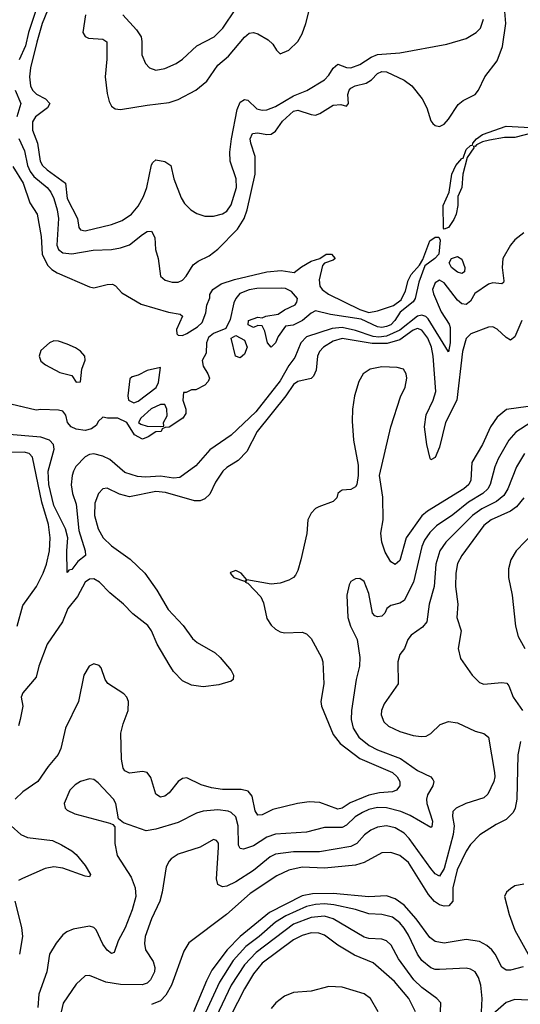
# Model space of a CAD drawing. Header units: inches. Extents: x 1649636 to 1815363, y 506543 to 641975.
# Tile 388 of 656: x 1711155 to 1713414, y 624964 to 629408. Entities that reach past the tile are written whole.
import ezdxf

# ---------------------------------------------------------------- set-up
doc = ezdxf.new("R2010")
doc.units = ezdxf.units.IN
doc.header["$MEASUREMENT"] = 0
doc.layers.add('B7612', color=7, linetype='Continuous')

msp = doc.modelspace()

# ---------------------------------------------------------------- linework, layer by layer
at = {"layer": 'B7612', "color": 5}
for points, elevation in [([(1711145.7, 629670), (1711176.9, 629723.1), (1711182.7, 629770), (1711190, 629790.2), (1711214.6, 629794.6), (1711227.7, 629787.7), (1711233.6, 629773.6), (1711232.8, 629750), (1711215, 629685), (1711211.3, 629650), (1711231.9, 629571.9), (1711224.4, 629510), (1711228.6, 629450), (1711195.2, 629350), (1711181.4, 629290), (1711152.6, 629227.4)], 460), ([(1711452.9, 629430), (1711439.6, 629350), (1711450, 629332.4), (1711465.2, 629325.2), (1711530, 629320.7), (1711548.1, 629308.1), (1711548.6, 629230), (1711540.8, 629150), (1711550, 629074.8), (1711559, 629039), (1711570, 629017.1), (1711586.2, 629006.2), (1711610, 629002.2), (1711730, 629022.6), (1711830, 629033.5), (1711870, 629048.2), (1711950, 629090.2), (1711999.8, 629130), (1712050, 629202), (1712097.3, 629242.7), (1712170, 629329.3), (1712190, 629346.8), (1712210, 629350.2), (1712230, 629344.3), (1712276.9, 629316.9), (1712297.9, 629297.9), (1712314, 629270), (1712330, 629254), (1712370, 629270.3), (1712409.8, 629310), (1712430, 629343.6), (1712446.6, 629390), (1712466.7, 629473.3)], 520), ([(1711151.4, 628871.4), (1711176.5, 628816.5), (1711191.1, 628750), (1711202.5, 628722.5), (1711219.8, 628699.8), (1711278.8, 628650), (1711295.7, 628630), (1711310, 628600.7), (1711324.8, 628550), (1711329.7, 628510), (1711322.9, 628390), (1711330.1, 628370.1), (1711350, 628355.5), (1711390, 628351.2), (1711487, 628367), (1711570, 628371.4), (1711610, 628378.7), (1711650, 628391.6), (1711710, 628439.1), (1711730, 628451.3), (1711750, 628453.7), (1711764.9, 628424.9), (1711768.7, 628370), (1711779.6, 628330), (1711790.3, 628250), (1711811.9, 628231.9), (1711843.6, 628223.6), (1711870, 628223.6), (1711890, 628231.8), (1711906.9, 628250), (1711938.4, 628301.6), (1711961.3, 628318.7), (1712010, 628341.8), (1712050, 628371.8), (1712137.7, 628462.3), (1712168.3, 628510), (1712181.5, 628550), (1712218, 628710), (1712218.4, 628790), (1712197.9, 628850), (1712195.4, 628870), (1712205.6, 628894.4), (1712230, 628897.8), (1712270, 628889.2), (1712290, 628891.2), (1712310, 628904.6), (1712341.2, 628950), (1712390, 628994.9), (1712410, 628999.9), (1712470, 628979.3), (1712490, 628977.3), (1712510, 628984.6), (1712570, 629022.6), (1712604.9, 629024.9), (1712630, 629018), (1712639, 629030), (1712636.3, 629070), (1712642.3, 629090), (1712650, 629099.5), (1712669.4, 629110), (1712719.2, 629120.8), (1712743, 629137), (1712770, 629165.6), (1712790, 629174.4), (1712810, 629172.4), (1712890, 629135.2), (1712925.3, 629110), (1712971.8, 629050), (1712992, 629010), (1713010, 628951.3), (1713019.3, 628939.3), (1713030, 628930.7), (1713050, 628926.4), (1713070, 628937.1), (1713090, 628959.3), (1713134.3, 629025.7), (1713157, 629043), (1713210, 629070.5), (1713225.6, 629090), (1713254.7, 629150), (1713310, 629222), (1713333.3, 629286.7), (1713349.2, 629390), (1713344.6, 629444.6)], 460), ([(1711280.6, 629450), (1711256.1, 629390), (1711233.2, 629306.8), (1711203.4, 629190), (1711198.8, 629150), (1711203.8, 629110), (1711213.7, 629090), (1711231.6, 629071.6), (1711271.4, 629050), (1711291.5, 629030), (1711281.4, 629010), (1711226.9, 628970), (1711212.8, 628947.2), (1711212.8, 628910), (1711235.3, 628850), (1711247.2, 628770), (1711258.4, 628750), (1711278.7, 628730), (1711362, 628670), (1711370, 628600.7), (1711415.7, 628510), (1711422, 628470), (1711430, 628459), (1711450, 628454.7), (1711570, 628483.4), (1711617.8, 628502.2), (1711659.1, 628530), (1711690, 628566), (1711713.8, 628610), (1711729.5, 628650.5), (1711750, 628752.2), (1711756, 628764), (1711770, 628774.8), (1711810, 628768.6), (1711837.2, 628750), (1711850.8, 628690), (1711883.2, 628603.2), (1711898.6, 628578.6), (1711927.2, 628550), (1711953.9, 628533.9), (1711990, 628521.2), (1712030, 628521.1), (1712070, 628531.1), (1712090, 628543.5), (1712110, 628571.7), (1712133.2, 628650), (1712131.5, 628690), (1712105.3, 628770), (1712103.9, 628810), (1712110.4, 628870.4), (1712136.9, 629003.1), (1712150, 629035.3), (1712170, 629048.4), (1712184.8, 629044.8), (1712225, 629005), (1712250, 628998.9), (1712270, 629000.7), (1712310, 629016), (1712390, 629064.2), (1712451.1, 629088.9), (1712530, 629137.1), (1712550, 629157.2), (1712570, 629188.4), (1712590, 629206.8), (1712630, 629192.8), (1712650, 629191.1), (1712690, 629205.9), (1712740.8, 629239.2), (1712769.6, 629250.4), (1712870, 629257.8), (1713082.8, 629297.2), (1713170, 629323.5), (1713215.1, 629350), (1713234.8, 629370), (1713248.2, 629410)], 480), ([(1711621, 629430), (1711682.7, 629362.7), (1711703, 629330), (1711707, 629310), (1711706.9, 629250), (1711722.3, 629210), (1711741.6, 629190), (1711770, 629180.8), (1711810, 629187.3), (1711861.1, 629210), (1711890.4, 629229.6), (1711954.8, 629290), (1712033.3, 629330), (1712071.9, 629370), (1712130, 629457.4)], 540), ([(1711134.6, 629090), (1711161, 629030), (1711142, 628970)], 460), ([(1713470, 628898), (1713390, 628875.7), (1713343.4, 628876.6), (1713275.1, 628864.9), (1713243.7, 628856.3), (1713216.7, 628843.3), (1713210, 628835.1), (1713203.5, 628836.5), (1713204.9, 628830), (1713174.8, 628785.2), (1713154.3, 628710), (1713150.2, 628650), (1713132.8, 628610), (1713131.5, 628570), (1713124.1, 628530), (1713114.2, 628505.8), (1713090, 628469.8), (1713070, 628462), (1713067.2, 628467.2), (1713066.5, 628570), (1713092.8, 628630), (1713105, 628710), (1713123.1, 628750), (1713150, 628781.6), (1713156.9, 628783.1), (1713170, 628821.6), (1713190, 628840.4), (1713198.3, 628841.7), (1713199.6, 628850), (1713215.8, 628870), (1713244.2, 628890), (1713350, 628927), (1713458.3, 628921.7)], 440), ([(1711125, 628745), (1711171.3, 628670), (1711201.4, 628581.4), (1711234.7, 628530), (1711252.2, 628430), (1711257.4, 628350), (1711280.1, 628300.1), (1711299.7, 628279.7), (1711324.7, 628264.7), (1711470, 628202.2), (1711490, 628197.2), (1711550, 628212.1), (1711573.7, 628213.7), (1711587.1, 628207.1), (1711615.8, 628175.8), (1711703.7, 628123.7), (1711827.2, 628087.2), (1711878.9, 628078.9), (1711890.2, 628070), (1711863.1, 628010), (1711864.9, 627990), (1711870, 627984), (1711890, 627983.2), (1711910, 627991.8), (1711958.3, 628021.7), (1711978.4, 628041.6), (1711994.6, 628085.4), (1712000.4, 628119.7), (1712012.7, 628152.7), (1712012.7, 628167.3), (1712027, 628190), (1712064.5, 628215.5), (1712124.1, 628235.9), (1712270.2, 628270.2), (1712335.3, 628275.3), (1712393.4, 628266.6), (1712426.8, 628293.2), (1712470, 628317.3), (1712509.4, 628330.6), (1712538, 628350), (1712562, 628350), (1712578, 628330), (1712570, 628322), (1712531, 628309), (1712522, 628298), (1712505.8, 628234.1), (1712510, 628204.9), (1712519.6, 628190), (1712548.7, 628168.7), (1712690, 628099.7), (1712730, 628086.3), (1712770, 628094.2), (1712841.5, 628118.5), (1712876.4, 628143.6), (1712896, 628184), (1712908.5, 628231.5), (1712922, 628258), (1712959.7, 628300.3), (1712974.1, 628325.9), (1713006.4, 628410), (1713030, 628426.5), (1713046.2, 628426.2), (1713053, 628413), (1713046.7, 628350), (1713028.8, 628330), (1712983.4, 628296.6), (1712956.8, 628223.2), (1712939.2, 628150), (1712930, 628135.1), (1712872.4, 628087.6), (1712848.1, 628050), (1712830, 628031.3), (1712810, 628022.6), (1712790, 628018.8), (1712770, 628021.9), (1712696.7, 628056.8), (1712557.4, 628077.4), (1712490, 628094.4), (1712470, 628084), (1712432, 628050), (1712389.7, 628029.7), (1712354.8, 628025.2), (1712322, 627978), (1712310, 627949.3), (1712290, 627929.2), (1712274, 627950), (1712262, 628002), (1712250, 628026), (1712230, 628028), (1712210, 628018), (1712186, 628030), (1712188, 628050), (1712230, 628064.7), (1712250, 628062), (1712266, 628070), (1712321.2, 628078.8), (1712350, 628099.1), (1712398.7, 628121.3), (1712406.4, 628133.6), (1712408.4, 628150), (1712381.2, 628181.2), (1712354, 628194), (1712335.8, 628195.8), (1712224.9, 628195.1), (1712190, 628188.4), (1712148.2, 628171.8), (1712130.9, 628150), (1712122, 628130), (1712105.2, 628054.8), (1712085.4, 628014.6), (1712030, 627991.3), (1712007, 627973), (1711997.6, 627950), (1711997, 627903), (1711978, 627870), (1711983.5, 627843.5), (1712004.7, 627810), (1712011.3, 627790), (1712005.4, 627774.6), (1711990, 627758), (1711950, 627738), (1711930, 627738), (1711906, 627726), (1711894, 627726), (1711891.3, 627690), (1711904.7, 627650), (1711904.7, 627630), (1711891.3, 627610), (1711830, 627568.7), (1711812, 627568), (1711798, 627562), (1711794, 627550), (1711770, 627548), (1711735.3, 627524.7), (1711710, 627515.3), (1711673.6, 627533.6), (1711638, 627590), (1711598, 627610), (1711551.1, 627608.9), (1711530, 627614), (1711510, 627594), (1711501.5, 627578.5), (1711479, 627561), (1711450, 627553.5), (1711410, 627559.8), (1711388.2, 627570), (1711371.2, 627590), (1711363.3, 627623.3), (1711350, 627641.2), (1711330, 627646), (1711250, 627649.3), (1711230, 627646), (1711090, 627679.3)], 440), ([(1713430, 628446.3), (1713390, 628414.1), (1713370, 628390.9), (1713335.9, 628330), (1713332, 628290), (1713340.2, 628230), (1713337.7, 628222.3), (1713330, 628216.4), (1713290, 628219.7), (1713270, 628213.9), (1713208.3, 628171.7), (1713190, 628137.7), (1713170, 628121.8), (1713150, 628126.1), (1713130, 628142.4), (1713070, 628220.5), (1713050, 628231.7), (1713030, 628219.8), (1713018.2, 628190), (1713022.5, 628170), (1713056.8, 628090), (1713093.6, 628033.6), (1713098, 628018), (1713097, 627950), (1713090, 627909.4), (1712998, 628058), (1712987.6, 628067.6), (1712970, 628074.4), (1712950, 628069.7), (1712870, 628007.3), (1712810, 627979.2), (1712775.3, 627975.3), (1712750, 627977.9), (1712670, 628004.9), (1712610, 628019.2), (1712565.3, 628014.7), (1712450, 627976), (1712423.7, 627950), (1712396.3, 627883.7), (1712370, 627847.3), (1712330, 627777.5), (1712221.4, 627638.6), (1712110, 627532.2), (1712013.9, 627466.1), (1711950, 627393.6), (1711878.2, 627341.8), (1711850, 627339.1), (1711790, 627347.6), (1711722.6, 627342.6), (1711686.1, 627346.1), (1711630, 627363.9), (1711562.2, 627422.2), (1711530, 627438.7), (1711490, 627448.4), (1711470, 627446.1), (1711450, 627435.6), (1711408.9, 627391.1), (1711397.6, 627370), (1711391.4, 627350), (1711387.9, 627307.9), (1711393, 627270), (1711410, 627222), (1711422.5, 627102.5), (1711450.2, 627010), (1711452.4, 626990), (1711418.1, 626961.9), (1711390, 626926.4), (1711376.7, 626923.3), (1711370, 626913.2), (1711367.5, 627010), (1711372.8, 627070), (1711361.6, 627110), (1711310, 627215.6), (1711287.2, 627310), (1711284.1, 627370), (1711310.5, 627470), (1711307.3, 627490), (1711290, 627510.3), (1711250, 627523.9), (1711090, 627537.6)], 460), ([(1713420.3, 628050), (1713390, 627976.4), (1713370, 627961.8), (1713350, 627974), (1713310, 628011.8), (1713290, 628021.5), (1713270, 628020.9), (1713190.1, 627989.9), (1713170, 627968.5), (1713152.8, 627910), (1713128, 627690), (1713076.6, 627590), (1713050, 627478), (1713030, 627432.2), (1713010, 627421.6), (1713007.1, 627427.1), (1712992.5, 627490), (1712981.7, 627570), (1712990, 627624.1), (1713020.3, 627690), (1713032.4, 627730), (1713021.1, 627890), (1713013.8, 627930), (1712996.5, 627970), (1712970, 628007), (1712950, 628013.9), (1712930, 628007.1), (1712870, 627962.9), (1712813.4, 627946.6), (1712745.8, 627945.8), (1712610, 627969.6), (1712570, 627957.3), (1712526, 627930), (1712507.7, 627910), (1712499.6, 627890), (1712493.2, 627826.8), (1712481.3, 627798.7), (1712470, 627788.1), (1712410, 627774.7), (1712390, 627761.6), (1712356, 627710), (1712226.3, 627550), (1712180.7, 627459.3), (1712140.9, 627419.1), (1712090, 627386.8), (1712072.3, 627370), (1712039.4, 627320.6), (1712012.9, 627267.1), (1711990, 627245.3), (1711970, 627236.8), (1711943.4, 627236.6), (1711813.4, 627273.4), (1711770, 627278.1), (1711650, 627254.8), (1711605.9, 627265.9), (1711550, 627293.5), (1711530, 627290.9), (1711510.8, 627269.2), (1711494.6, 627225.4), (1711493.3, 627170), (1711510.1, 627110), (1711532.5, 627070), (1711570, 627033.3), (1711653.3, 626973.3), (1711720.4, 626910), (1711773.8, 626833.8), (1711825.2, 626745.2), (1711893, 626673), (1711935.5, 626615.5), (1711956.8, 626596.8), (1712038, 626550), (1712060.2, 626530), (1712110.2, 626470), (1712120.4, 626450), (1712118.8, 626430), (1712110, 626422.7), (1712054, 626406), (1711982.8, 626397.2), (1711930, 626404.4), (1711890, 626424.7), (1711850, 626465.8), (1711830, 626497.1), (1711774.9, 626590), (1711749.9, 626649.9), (1711733.8, 626673.8), (1711665.9, 626725.9), (1711624, 626770), (1711561.4, 626821.4), (1711515.9, 626870), (1711490, 626883.7), (1711470, 626882.3), (1711450, 626869.8), (1711415.7, 626804.3), (1711371.8, 626750), (1711347.8, 626690), (1711279.6, 626590), (1711241.5, 626490), (1711230, 626440.5), (1711170, 626369.2), (1711162.6, 626350), (1711170.2, 626310.2), (1711157.7, 626250), (1711150, 626220.8)], 480), ([(1713450, 627661.6), (1713351.6, 627648.4), (1713310, 627613.5), (1713279.8, 627570), (1713244, 627490), (1713196.1, 627410), (1713190.1, 627330), (1713182, 627310), (1713159.8, 627290), (1712995.6, 627190), (1712970, 627168.1), (1712899.3, 627070), (1712870, 626967.2), (1712850, 626949.7), (1712830, 626961.4), (1712805, 627005), (1712789.1, 627050), (1712784.9, 627090), (1712795.6, 627150), (1712793.6, 627253.6), (1712778, 627350), (1712829.2, 627570), (1712874.1, 627705.9), (1712895, 627750), (1712902.1, 627790), (1712899.5, 627810), (1712886.3, 627830), (1712858.2, 627838.2), (1712790, 627841.8), (1712736.5, 627830), (1712705.4, 627810), (1712685.4, 627774.6), (1712665.9, 627710), (1712656.4, 627650), (1712655.2, 627595.2), (1712662, 627510), (1712682.3, 627397.7), (1712682.6, 627350), (1712675.8, 627310), (1712670, 627299.3), (1712650, 627287), (1712610, 627284.5), (1712601.1, 627278.9), (1712590.7, 627270), (1712586, 627250), (1712570, 627234), (1712504.9, 627210), (1712490, 627201.4), (1712470, 627180.5), (1712456, 627150), (1712451.2, 627088.8), (1712423.2, 626970), (1712410, 626922.7), (1712399.1, 626900.9), (1712390, 626889.7), (1712370, 626878.3), (1712330, 626865.4), (1712290, 626859.7), (1712180.2, 626880.2), (1712154, 626910), (1712130, 626922), (1712106.4, 626913.6), (1712104.7, 626910), (1712122, 626890), (1712170, 626874), (1712178, 626878), (1712172, 626870), (1712184.9, 626864.9), (1712243, 626803), (1712255.5, 626775.5), (1712270, 626705.5), (1712290, 626675.3), (1712310, 626657.4), (1712330, 626644.9), (1712350, 626641.2), (1712430, 626643.2), (1712450, 626635.9), (1712470, 626614.6), (1712516.9, 626530), (1712523.5, 626510), (1712527, 626410), (1712514.1, 626330), (1712516.4, 626310), (1712570, 626181.7), (1712601.4, 626141.4), (1712690, 626072.8), (1712837, 626010), (1712859.2, 625990), (1712870.8, 625970), (1712871, 625950), (1712855.2, 625930), (1712837.2, 625922.8), (1712778.4, 625918.4), (1712730, 625908.6), (1712646.5, 625873.5), (1712610, 625849.4), (1712590, 625844.5), (1712510, 625874.8), (1712462.1, 625877.9), (1712409.5, 625870.5), (1712297.3, 625842.7), (1712250, 625819.9), (1712230, 625817.2), (1712218, 625838), (1712203.7, 625903.7), (1712186.4, 625926.4), (1712153.9, 625933.9), (1712070, 625934.2), (1712020.7, 625940.7), (1711974.2, 625954.2), (1711910, 625986), (1711890, 625982.7), (1711870.8, 625969.2), (1711830, 625918.9), (1711810, 625904.2), (1711790, 625898.8), (1711770, 625911.8), (1711747.1, 625987.1), (1711730.5, 626010.5), (1711710, 626014.2), (1711650, 626006.9), (1711630, 626018), (1711622.4, 626030), (1711614.1, 626070), (1711612.2, 626187.8), (1711621.6, 626230), (1711645.3, 626290), (1711646.8, 626330), (1711639.2, 626350), (1711625.4, 626365.4), (1711552.4, 626412.4), (1711541, 626430), (1711522.7, 626482.7), (1711513.9, 626493.9), (1711490, 626500.5), (1711469, 626490), (1711444.5, 626450), (1711420.2, 626330), (1711361.8, 626210), (1711341.3, 626118.7), (1711328.9, 626091.1), (1711283.3, 626036.7), (1711237.7, 625970), (1711170, 625922.6), (1711135.6, 625890)], 520), ([(1713462.2, 627590), (1713394.2, 627545.8), (1713362.1, 627510), (1713314.5, 627425.5), (1713299.1, 627390), (1713278.8, 627310), (1713266.8, 627290), (1713244.7, 627270), (1713180.1, 627230), (1713110, 627173.8), (1713036.6, 627123.4), (1713006.1, 627093.9), (1712981.8, 627058.2), (1712969.7, 627030.3), (1712932.5, 626870), (1712890, 626786), (1712870, 626774.3), (1712830, 626764.4), (1712812.4, 626750), (1712802.7, 626730), (1712790, 626716.4), (1712770, 626712.6), (1712757.7, 626717.7), (1712746.9, 626730), (1712730, 626818), (1712710, 626871.6), (1712690, 626885.6), (1712670, 626884.2), (1712650, 626871.8), (1712642.3, 626857.7), (1712631.1, 626810), (1712635.3, 626710), (1712647.6, 626670), (1712677.8, 626610), (1712690.2, 626530), (1712687.8, 626490), (1712674, 626430), (1712652.1, 626290), (1712651.4, 626250), (1712660.1, 626210), (1712686.1, 626170), (1712731.8, 626131.8), (1712770, 626112.5), (1712872.8, 626072.8), (1712950, 626019.5), (1713010.1, 625990.1), (1713019.1, 625979.1), (1713023.5, 625970), (1713018.8, 625950), (1712995.9, 625910), (1712990.4, 625890), (1712991.9, 625870), (1713017.8, 625790), (1713014.3, 625765.7), (1713010, 625761.6), (1712916.5, 625816.5), (1712874.9, 625834.9), (1712810, 625851.5), (1712770, 625851.6), (1712730, 625843), (1712702, 625830), (1712669.6, 625810), (1712630, 625773.2), (1712610, 625762.5), (1712530, 625762.5), (1712450, 625741.2), (1712310, 625731.9), (1712270, 625717.7), (1712210, 625678.8), (1712164.8, 625664.8), (1712150, 625667.9), (1712142.6, 625682.6), (1712140.9, 625770), (1712130.4, 625810), (1712110, 625829.9), (1712095.3, 625835.3), (1712050, 625842.1), (1711983.5, 625836.5), (1711953.4, 625826.6), (1711870, 625783.9), (1711770, 625754.1), (1711726.6, 625746.6), (1711623.3, 625783.3), (1711601, 625801), (1711588.4, 625870), (1711578.5, 625890), (1711510, 625964), (1711490, 625978.3), (1711470, 625982.2), (1711430, 625969.8), (1711405.3, 625954.7), (1711380.8, 625930), (1711355.3, 625870), (1711360.4, 625850), (1711370, 625840.4), (1711403.4, 625823.4), (1711561.6, 625781.6), (1711575.9, 625775.9), (1711584.9, 625764.9), (1711584.7, 625690), (1711595.5, 625635.5), (1711658.4, 625538.4), (1711675.9, 625490), (1711678.9, 625450), (1711662.7, 625390), (1711630.5, 625309.5), (1711599.4, 625250), (1711582, 625198), (1711570, 625194), (1711550, 625207.9), (1711530, 625236), (1711499.9, 625299.9), (1711490, 625311.1), (1711470, 625316.1), (1711397, 625303), (1711368.4, 625291.6), (1711350, 625277.4), (1711320.1, 625239.9), (1711289.6, 625190.4), (1711277.3, 625110), (1711242, 625010), (1711237.2, 624950)], 540), ([(1711143.6, 626670), (1711170, 626763.9), (1711230.8, 626850), (1711261.7, 626910), (1711276.3, 626950), (1711289.2, 627010), (1711292.5, 627070), (1711285.8, 627130), (1711255.5, 627230), (1711213.4, 627433.4), (1711197.4, 627450), (1711175.5, 627455.5), (1711090, 627455)], 480), ([(1713432.5, 627450), (1713397.3, 627390), (1713357.8, 627290), (1713339.3, 627260.7), (1713306.8, 627233.2), (1713239.9, 627200.1), (1713198.2, 627170), (1713077.5, 627050), (1713051.5, 627010), (1713032.8, 626950), (1713025.5, 626850), (1713002.7, 626770), (1712992.2, 626690), (1712973.3, 626666.7), (1712920.9, 626630), (1712906.5, 626610), (1712891.8, 626570), (1712870, 626543.6), (1712862.1, 626510), (1712862.3, 626410), (1712799.2, 626320.8), (1712787.7, 626290), (1712786.7, 626270), (1712798.4, 626238.4), (1712819.8, 626219.8), (1712870, 626195.3), (1712930, 626176.8), (1712967.4, 626172.6), (1712990, 626174.9), (1713010, 626186.4), (1713052.8, 626227.2), (1713090, 626240.8), (1713130, 626234.2), (1713210, 626196.9), (1713250, 626186.3), (1713270.2, 626170), (1713298, 626010), (1713299.8, 625990), (1713294.2, 625970), (1713267.1, 625912.9), (1713250, 625895.5), (1713168.4, 625870), (1713124.9, 625850), (1713110, 625833.6), (1713108.3, 625811.7), (1713114.9, 625770), (1713110.9, 625730), (1713070, 625576.4), (1713050, 625542.6), (1713030, 625553.2), (1713010, 625576.5), (1712912.7, 625712.7), (1712890, 625736.9), (1712850, 625760.4), (1712810, 625769.3), (1712770, 625764), (1712739.7, 625750), (1712711.6, 625728.4), (1712676.6, 625690), (1712650, 625675.8), (1712507.3, 625652.7), (1712390, 625652.3), (1712310, 625641.3), (1712284.8, 625630), (1712210, 625568.3), (1712130, 625516.7), (1712090, 625497.8), (1712070, 625494), (1712050, 625504.7), (1712043.4, 625530), (1712052.2, 625672.2), (1712051.7, 625691.7), (1712043.8, 625703.8), (1712030, 625707.2), (1711970, 625673.2), (1711870, 625641.5), (1711839.5, 625620.5), (1711829.1, 625610), (1711816, 625584), (1711798.3, 625470), (1711787.9, 625430), (1711750, 625349.8), (1711721.4, 625270), (1711718.1, 625238.1), (1711722.3, 625210), (1711757.2, 625157.2), (1711764.8, 625130), (1711762.9, 625110), (1711745.5, 625074.5), (1711730, 625059.6), (1711708.3, 625051.7), (1711610, 625053), (1711544.4, 625064.4), (1711470, 625093.5), (1711450, 625092.4), (1711410, 625054.3), (1711350.9, 624969.1), (1711342.3, 624930)], 560), ([(1713430.1, 627250), (1713396.4, 627210), (1713370, 627189.5), (1713283.2, 627150), (1713250, 627125.8), (1713150.1, 626989.9), (1713130, 626954), (1713122.6, 626910), (1713121.5, 626850), (1713132.2, 626770), (1713127.5, 626710), (1713146.5, 626650), (1713134, 626570), (1713144.2, 626524.2), (1713196.5, 626450), (1713230, 626416.9), (1713250, 626408.6), (1713330, 626415.9), (1713353, 626413), (1713362.1, 626402.1), (1713381.6, 626350), (1713424.1, 626290)], 580), ([(1713598.8, 627221.2), (1713395.1, 627010), (1713371.1, 626970), (1713360.8, 626930), (1713361, 626890), (1713377.4, 626810), (1713391.9, 626670), (1713404.3, 626624.3), (1713434.3, 626570)], 620), ([(1713415.3, 626150), (1713402.8, 626090), (1713398.2, 625890), (1713391.3, 625850), (1713381.9, 625830), (1713350, 625798.7), (1713304.5, 625775.5), (1713231.3, 625728.7), (1713190, 625685.8), (1713170, 625655.1), (1713129.2, 625570.8), (1713109.7, 625489.7), (1713110.1, 625430), (1713091.7, 625408.3), (1713070, 625406.4), (1713050, 625413.1), (1713027.6, 625427.6), (1712999.7, 625459.7), (1712910, 625603.6), (1712870, 625635.4), (1712830, 625648.7), (1712790, 625647.5), (1712710, 625603.7), (1712670, 625591.7), (1712530, 625578), (1712430, 625582.3), (1712370, 625569.9), (1712315.5, 625544.5), (1712195.5, 625464.5), (1712088.9, 625370), (1711917.8, 625242.2), (1711895.9, 625204.1), (1711840.6, 625050), (1711814.8, 625005.2), (1711790, 624979.6), (1711750, 624963.7)], 580), ([(1711116.5, 625770), (1711160.7, 625730), (1711190, 625716.2), (1711302.7, 625702.7), (1711343.9, 625683.9), (1711390, 625656.8), (1711410, 625639.8), (1711450.2, 625590), (1711474.6, 625550), (1711470, 625539.3), (1711450, 625542), (1711350, 625579.2), (1711310, 625585.2), (1711270, 625576.8), (1711167.4, 625532.6), (1711150, 625523.1)], 520), ([(1713426.4, 625133.6), (1713370, 625118.2), (1713350, 625117.8), (1713330, 625132.1), (1713300.9, 625190), (1713286.2, 625210), (1713263.4, 625230), (1713230, 625247.8), (1713170, 625256.2), (1713070, 625239.9), (1713030, 625248.1), (1713005.9, 625265.9), (1712944.7, 625350), (1712890, 625412.1), (1712850, 625439.5), (1712810, 625453.7), (1712730, 625449.6), (1712570, 625464.9), (1712476.9, 625463.1), (1712430, 625454.4), (1712281.7, 625378.3), (1712150, 625269.9), (1712091.4, 625210), (1712022.5, 625117.5), (1711997.6, 625070), (1711939.5, 624930)], 620), ([(1713430, 625506.2), (1713390, 625498.2), (1713370, 625485.1), (1713351.7, 625470), (1713342.2, 625450), (1713363.8, 625370), (1713390, 625298.2), (1713449.4, 625190)], 620), ([(1711133.1, 625430), (1711163.3, 625310), (1711168.3, 625270), (1711154.6, 625190)], 520), ([(1713238.7, 624930), (1713242.2, 624990), (1713236.4, 625050), (1713225.7, 625085.7), (1713210.4, 625110.4), (1713190, 625123.2), (1713170, 625127.7), (1713050, 625120.5), (1713030, 625121.3), (1713010, 625128.4), (1712970, 625162.4), (1712950, 625189.8), (1712910, 625275.9), (1712890, 625307.9), (1712870, 625332.2), (1712836.8, 625356.8), (1712790, 625369.4), (1712730, 625372.8), (1712670, 625392.1), (1712572.8, 625412.8), (1712530, 625417.1), (1712490, 625415.3), (1712450, 625406), (1712356.1, 625363.9), (1712310, 625334.5), (1712236, 625270), (1712175.1, 625224.9), (1712118.4, 625161.6), (1712056.2, 625063.8), (1711939.3, 624810)], 640), ([(1713053.6, 624930), (1713054.8, 624970), (1713037.3, 624990), (1712970, 625040.1), (1712934.4, 625074.5), (1712864.6, 625170), (1712831.5, 625231.5), (1712810.8, 625250), (1712790, 625257.9), (1712730, 625261.4), (1712710, 625267.5), (1712570, 625349.9), (1712530, 625362.5), (1712470, 625356.3), (1712390, 625325.6), (1712222.6, 625197.4), (1712170, 625142.7), (1712109.1, 625050), (1712014.8, 624850)], 660), ([(1712941.8, 624930), (1712910.4, 624990), (1712846.7, 625066.7), (1712750.6, 625150.6), (1712666.1, 625186.1), (1712590, 625230.5), (1712530, 625275.6), (1712505.6, 625285.6), (1712470, 625286.5), (1712430, 625274.9), (1712390, 625254.6), (1712250, 625149.9), (1712210, 625101.1), (1712170, 625034), (1712073.8, 624846.2)], 680), ([(1712772.9, 624930), (1712738.7, 624990), (1712710, 625011.7), (1712610, 625041.2), (1712550, 625043.8), (1712470, 625022.9), (1712390, 625017.6), (1712350, 625000.2), (1712311.4, 624970), (1712290, 624945.2)], 720), ([(1713550, 624958.1), (1713450, 624982.4), (1713390, 624985.3), (1713350, 624972.3), (1713290, 624920.3)], 640)]:
    msp.add_lwpolyline(points, dxfattribs=dict(at, elevation=elevation))
at = {"layer": 'B7612', "color": 5, "elevation": 440}
for points in [[(1713150, 628263), (1713130, 628269), (1713104.2, 628290), (1713092.8, 628310), (1713103.7, 628330), (1713130, 628338.4), (1713150, 628326.8), (1713163.1, 628290), (1713162, 628270)], [(1711310, 627958.4), (1711290.4, 627949.6), (1711250, 627915.3), (1711242.8, 627890), (1711250, 627866), (1711271.3, 627850), (1711335.9, 627815.9), (1711390, 627802), (1711410, 627772), (1711430, 627774), (1711435.1, 627830), (1711451, 627871), (1711449.6, 627890), (1711430, 627911.8), (1711407.5, 627927.5), (1711370, 627944), (1711330, 627957.6)], [(1712150, 627882), (1712129.3, 627889.3), (1712109, 627970), (1712130, 627982), (1712170, 627962), (1712181, 627930), (1712170, 627898)], [(1711790, 627838), (1711730, 627825.1), (1711690, 627803.6), (1711663.5, 627796.5), (1711652.8, 627787.2), (1711642.8, 627710), (1711646, 627690), (1711670, 627678.3), (1711690, 627685.9), (1711771.6, 627748.4), (1711781, 627770)], [(1711810, 627671.8), (1711790, 627671.7), (1711748.6, 627651.4), (1711702.4, 627610), (1711690.8, 627590), (1711702, 627582), (1711730, 627574), (1711790, 627571.3), (1711806, 627574), (1711804, 627590), (1711820.4, 627619.6), (1711819.5, 627650)]]:
    msp.add_lwpolyline(points, close=True, dxfattribs=at)

doc.saveas('drawing.dxf')
